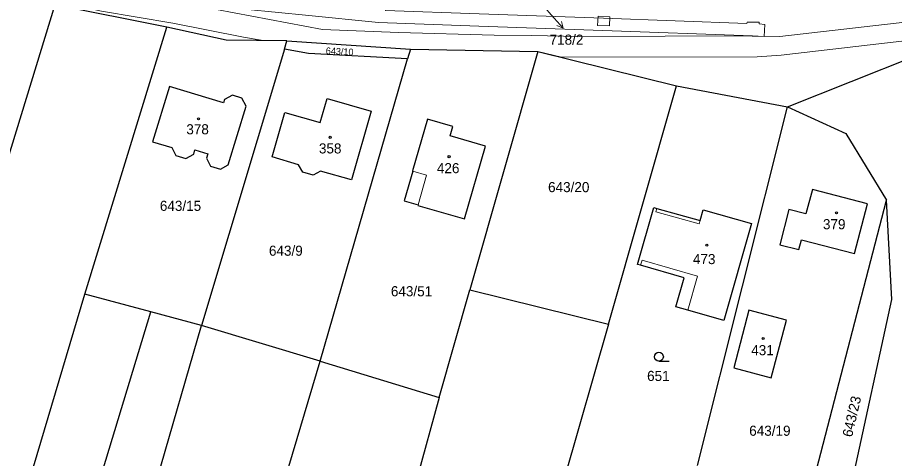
# Model space of a CAD drawing. Extents: x -701211 to -698780, y -1014269 to -1012378.
# Drawn here: x -699900.8 to -699753.2, y -1013587.7 to -1013513.5 of the extents above; entities that cross this region are included whole.
import ezdxf
from ezdxf.enums import TextEntityAlignment as Align

# ---------------------------------------------------------------- set-up
doc = ezdxf.new("R2010")
doc.units = 0
doc.header["$LTSCALE"] = 0.68
for name, color, linetype, lineweight in [('1', 7, 'Continuous', 25), ('13', 7, 'Continuous', 13), ('3', 7, 'Continuous', 25), ('4', 7, 'Continuous', 13), ('5', 7, 'Continuous', 25), ('7', 7, 'Continuous', 13)]:
    doc.layers.add(name, color=color, linetype=linetype, lineweight=lineweight)
doc.layers.add('2', color=7, linetype='Continuous')

msp = doc.modelspace()

# ---------------------------------------------------------------- linework, layer by layer
at = {"layer": '1'}
for p, q in [((-699894.47, -1013511.36), (-699913.94, -1013574.75)), ((-699875.63, -1013515.11), (-699894.47, -1013511.36)), ((-699889.43, -1013560.01), (-699875.63, -1013515.11)), ((-699865.62, -1013517.28), (-699875.63, -1013515.11)), ((-699855.41, -1013517.44), (-699865.62, -1013517.28)), ((-699855.82, -1013518.8), (-699855.41, -1013517.44)), ((-699855.41, -1013517.44), (-699834.64, -1013518.82)), ((-699855.82, -1013518.8), (-699869.81, -1013565.32)), ((-699851.76, -1013519.52), (-699855.82, -1013518.8)), ((-699835.1, -1013520.42), (-699851.76, -1013519.52)), ((-699834.64, -1013518.82), (-699835.1, -1013520.42)), ((-699834.64, -1013518.82), (-699813.16, -1013519.22)), ((-699813.16, -1013519.22), (-699824.61, -1013559.3)), ((-699813.16, -1013519.22), (-699789.86, -1013524.97)), ((-699771.15, -1013528.51), (-699748.7, -1013519.56)), ((-699849.83, -1013571.33), (-699835.1, -1013520.42)), ((-699875.17, -1013525.12), (-699878.03, -1013534.38)), ((-699866.11, -1013527.87), (-699875.17, -1013525.12)), ((-699801.3, -1013565.06), (-699789.86, -1013524.97)), ((-699789.86, -1013524.97), (-699771.15, -1013528.51)), ((-699865.93, -1013527.28), (-699866.11, -1013527.87)), ((-699864.59, -1013526.58), (-699865.93, -1013527.28)), ((-699862.98, -1013527.07), (-699864.59, -1013526.58)), ((-699862.27, -1013528.38), (-699862.98, -1013527.07)), ((-699849.82, -1013531.17), (-699848.64, -1013527.1)), ((-699848.64, -1013527.1), (-699841.22, -1013529.24)), ((-699865.28, -1013538.26), (-699862.27, -1013528.38)), ((-699786.33, -1013588.88), (-699771.15, -1013528.51)), ((-699771.15, -1013528.51), (-699761.35, -1013532.99)), ((-699857.89, -1013536.95), (-699855.76, -1013529.46)), ((-699855.76, -1013529.46), (-699849.82, -1013531.17)), ((-699841.22, -1013529.24), (-699844.52, -1013540.79)), ((-699831.77, -1013530.57), (-699834.3, -1013539.29)), ((-699827.49, -1013531.81), (-699831.77, -1013530.57)), ((-699827.95, -1013533.4), (-699827.49, -1013531.81)), ((-699761.35, -1013532.99), (-699754.5, -1013544.2)), ((-699878.03, -1013534.38), (-699874.78, -1013535.37)), ((-699822, -1013535.13), (-699827.95, -1013533.4)), ((-699874.78, -1013535.37), (-699874.09, -1013536.7)), ((-699871.1, -1013536.48), (-699870.89, -1013535.77)), ((-699870.89, -1013535.77), (-699868.74, -1013536.42)), ((-699825.55, -1013547.34), (-699822, -1013535.13)), ((-699874.09, -1013536.7), (-699872.43, -1013537.2)), ((-699872.43, -1013537.2), (-699871.1, -1013536.48)), ((-699868.74, -1013536.42), (-699868.96, -1013537.14)), ((-699868.96, -1013537.14), (-699868.26, -1013538.48)), ((-699853.49, -1013538.26), (-699857.89, -1013536.95)), ((-699868.26, -1013538.48), (-699866.6, -1013538.98)), ((-699866.6, -1013538.98), (-699865.28, -1013538.26)), ((-699852.76, -1013539.5), (-699853.49, -1013538.26)), ((-699851.02, -1013540.01), (-699852.76, -1013539.5)), ((-699849.78, -1013539.32), (-699851.02, -1013540.01)), ((-699844.52, -1013540.79), (-699849.78, -1013539.32)), ((-699834.2, -1013539.32), (-699835.68, -1013544.32)), ((-699834.3, -1013539.29), (-699834.2, -1013539.32)), ((-699766.97, -1013542.45), (-699768.09, -1013546.54)), ((-699757.71, -1013544.86), (-699766.97, -1013542.45)), ((-699835.68, -1013544.32), (-699833.34, -1013545)), ((-699833.34, -1013545), (-699833.36, -1013545.1)), ((-699767.48, -1013594.09), (-699754.5, -1013544.2)), ((-699759.88, -1013553.2), (-699757.71, -1013544.86)), ((-699753.61, -1013560.93), (-699754.5, -1013544.2)), ((-699833.36, -1013545.1), (-699825.55, -1013547.34)), ((-699796.42, -1013555.02), (-699793.66, -1013545.46)), ((-699793.66, -1013545.46), (-699793.14, -1013545.61)), ((-699793.14, -1013545.61), (-699785.86, -1013547.66)), ((-699785.86, -1013547.66), (-699785.35, -1013545.84)), ((-699770.96, -1013545.82), (-699772.46, -1013551.71)), ((-699768.09, -1013546.54), (-699770.96, -1013545.82)), ((-699769.24, -1013552.54), (-699768.81, -1013550.88)), ((-699768.81, -1013550.88), (-699759.88, -1013553.2)), ((-699772.46, -1013551.71), (-699769.24, -1013552.54)), ((-699795.9, -1013555.17), (-699796.42, -1013555.02)), ((-699788.57, -1013557.29), (-699795.9, -1013555.17)), ((-699789.98, -1013562.15), (-699788.57, -1013557.29)), ((-699829.79, -1013577.43), (-699824.61, -1013559.3)), ((-699824.61, -1013559.3), (-699801.3, -1013565.06)), ((-699898.04, -1013589.11), (-699889.43, -1013560.01)), ((-699878.3, -1013563.02), (-699889.43, -1013560.01)), ((-699761.26, -1013595.96), (-699753.61, -1013560.93)), ((-699787.96, -1013562.73), (-699789.98, -1013562.15)), ((-699781.89, -1013564.46), (-699787.96, -1013562.73)), ((-699777.66, -1013562.72), (-699780.2, -1013572.44)), ((-699771.33, -1013564.4), (-699777.66, -1013562.72)), ((-699934.04, -1013746.56), (-699878.3, -1013563.02)), ((-699869.81, -1013565.32), (-699878.3, -1013563.02)), ((-699893.47, -1013647.36), (-699869.81, -1013565.32)), ((-699849.83, -1013571.33), (-699869.81, -1013565.32)), ((-699801.3, -1013565.06), (-699812.33, -1013603.68)), ((-699773.89, -1013574.11), (-699771.33, -1013564.4)), ((-699905.62, -1013757.93), (-699849.83, -1013571.33)), ((-699849.83, -1013571.33), (-699829.79, -1013577.43)), ((-699780.2, -1013572.44), (-699773.89, -1013574.11)), ((-699829.79, -1013577.43), (-699846.22, -1013637.43))]:
    msp.add_line(p, q, dxfattribs=at)
msp.add_lwpolyline([(-699785.35, -1013545.84), (-699777.24, -1013548.16), (-699781.89, -1013564.46)], dxfattribs=at)
at = {"layer": '13'}
for points in [[(-700079.92, -1013464.99), (-699992.36, -1013488.02), (-699986.75, -1013489.19), (-699973.34, -1013491.5), (-699957.16, -1013494.57), (-699939.54, -1013499.05), (-699919.44, -1013503.71), (-699898.51, -1013509.71), (-699886.6, -1013512.43), (-699874.62, -1013514.42), (-699862.75, -1013516.78), (-699859.41, -1013517.38), (-699855.41, -1013517.44), (-699834.64, -1013518.82), (-699813.16, -1013519.22), (-699809.23, -1013520.19), (-699776.25, -1013520.12), (-699772.21, -1013519.8), (-699747.11, -1013516.91)], [(-699747.47, -1013513.83), (-699772.47, -1013516.71), (-699781.76, -1013516.59), (-699791.73, -1013516.61), (-699806.17, -1013516.71), (-699814.27, -1013516.52), (-699820.54, -1013516.46), (-699836.64, -1013516.04), (-699849.43, -1013515.5), (-699873.2, -1013511), (-699892.18, -1013507.57), (-699920.26, -1013499.8), (-699938.09, -1013495.57), (-699953.33, -1013491.72), (-699962.58, -1013489.69), (-699976.91, -1013487.15), (-699986.95, -1013485.46), (-700001.06, -1013481.97), (-700024.67, -1013475.8)], [(-700012.63, -1013476.85), (-699993.48, -1013482.08), (-699988.16, -1013483.07), (-699987.39, -1013483.16), (-699972.3, -1013486.74), (-699957.72, -1013489.94), (-699944.78, -1013492.78), (-699934.06, -1013495.18), (-699916.9, -1013498.97), (-699909.19, -1013500.69), (-699878.22, -1013507.61), (-699872.13, -1013508.98), (-699869.2, -1013509.93), (-699862.6, -1013512.07), (-699856.82, -1013512.65), (-699852.31, -1013513.11), (-699840.03, -1013514.33), (-699823.11, -1013514.93), (-699802.22, -1013515.68), (-699777.04, -1013516.58), (-699775.1, -1013516.71), (-699774.97, -1013514.65), (-699775.96, -1013514.58), (-699775.95, -1013514.28)], [(-699775.95, -1013514.28), (-699777.98, -1013514.25), (-699777.99, -1013514.48), (-699802.14, -1013513.62), (-699823.04, -1013512.87), (-699838.81, -1013512.31), (-699838.67, -1013511.23), (-699840.68, -1013510.97), (-699840.84, -1013512.17), (-699852.1, -1013511.05), (-699856.61, -1013510.6), (-699862.17, -1013510.04), (-699868.56, -1013507.96), (-699871.58, -1013506.98), (-699877.77, -1013505.6), (-699908.74, -1013498.67)]]:
    msp.add_lwpolyline(points, dxfattribs=at)
msp.add_lwpolyline([(-699801.06, -1013513.37), (-699803.06, -1013513.25), (-699803.12, -1013514.83), (-699801.12, -1013514.91)], close=True, dxfattribs=at)
at = {"layer": '3'}
msp.add_line((-699792.813, -1013571.32), (-699791.063, -1013571.32), dxfattribs=at)
msp.add_circle((-699792.8129, -1013570.5698), 0.75, dxfattribs=at)
at = {"layer": '4'}
for p, q in [((-699831.9, -1013540.02), (-699834.2, -1013539.32)), ((-699833.34, -1013545), (-699831.9, -1013540.02)), ((-699793.14, -1013545.61), (-699793.3, -1013546.16)), ((-699793.3, -1013546.16), (-699786.02, -1013548.22)), ((-699786.02, -1013548.22), (-699785.86, -1013547.66)), ((-699795.9, -1013555.17), (-699795.65, -1013554.31)), ((-699795.65, -1013554.31), (-699786.31, -1013557.02)), ((-699786.31, -1013557.02), (-699787.96, -1013562.73))]:
    msp.add_line(p, q, dxfattribs=at)
at = {"layer": '5'}
for centre in [(-699870.2868, -1013530.5492), (-699848.1268, -1013533.6492), (-699828.1268, -1013536.8992), (-699762.9168, -1013546.3492), (-699784.7368, -1013551.8092), (-699775.2768, -1013567.4892)]:
    msp.add_circle(centre, 0.175, dxfattribs=at)
at = {"layer": '7'}
msp.add_line((-699808.922, -1013515.26), (-699809.22, -1013514.181), dxfattribs=at)
msp.add_lwpolyline([(-699812.02, -1013511.81), (-699810.93, -1013513.03), (-699808.922, -1013515.26), (-699809.964, -1013514.851)], dxfattribs=at)

# ---------------------------------------------------------------- texts
at = {"layer": '2'}
for s, p in [('718/2', (-699811.21, -1013518.065)), ('378', (-699872.35, -1013533.145)), ('358', (-699850.03, -1013536.365)), ('643/20', (-699811.46, -1013542.875)), ('643/15', (-699876.8, -1013546.025)), ('379', (-699765.2, -1013549.115)), ('643/9', (-699858.44, -1013553.575)), ('643/51', (-699837.92, -1013560.395)), ('431', (-699777.27, -1013570.305)), ('643/19', (-699777.61, -1013583.865))]:
    msp.add_text(s, height=1.7, dxfattribs=at).set_placement(p)
for s, height, rotation, p in [('643/10', 1.14, 357, (-699846.5698, -1013519.7644)), ('643/23', 1.7, 77, (-699759.5228, -1013580.7982))]:
    msp.add_text(s, height=height, rotation=rotation, dxfattribs=at).set_placement(p, align=Align.CENTER)
for s, p in [('426', (-699828.279, -1013539.685)), ('473', (-699785.189, -1013554.985)), ('651', (-699792.899, -1013574.645))]:
    msp.add_text(s, height=1.7, dxfattribs=at).set_placement(p, align=Align.CENTER)

doc.saveas('drawing.dxf')
